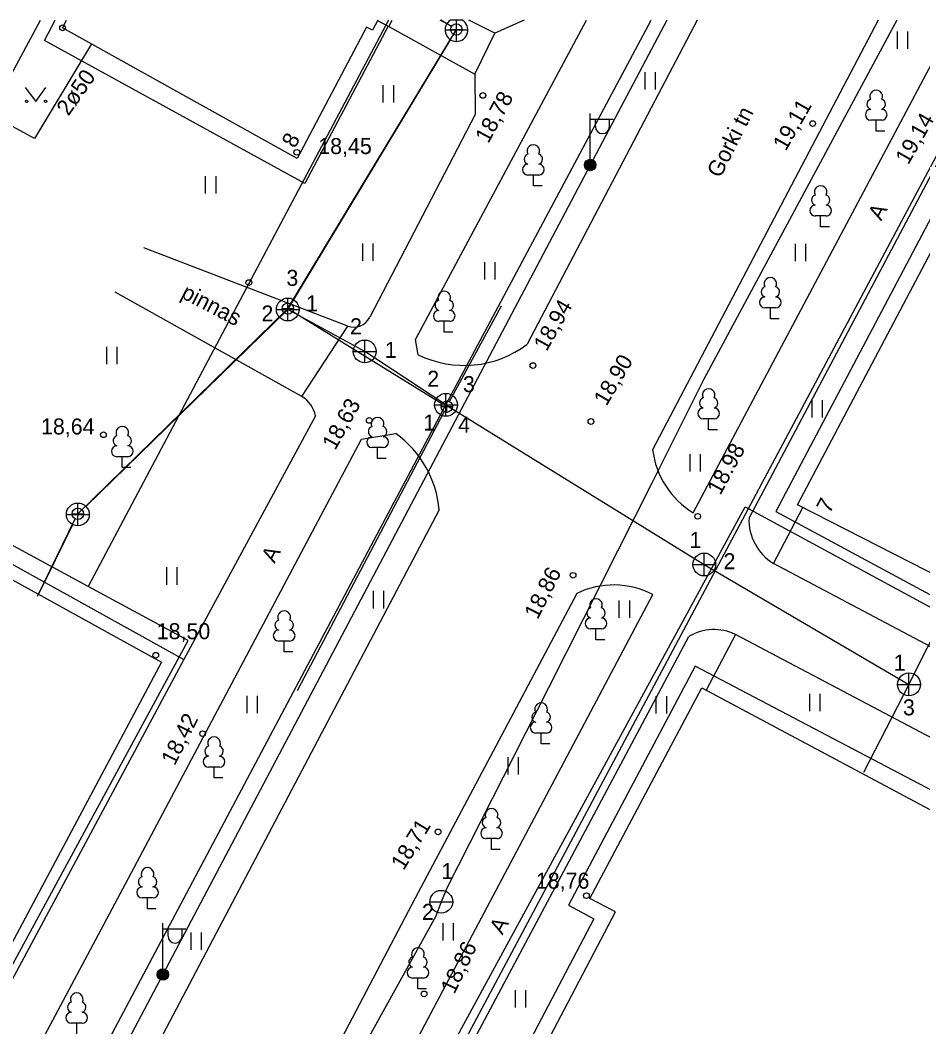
# Model space of a CAD drawing. Extents: x 713540 to 713867, y 6589774 to 6590061.
# Drawn here: x 713768.47 to 713807.97, y 6590016.58 to 6590060.64 of the extents above; entities that cross this region are included whole.
import ezdxf

# ---------------------------------------------------------------- set-up
doc = ezdxf.new("R2010")
doc.units = 0
for name, color, linetype in [('AED', 7, 'Continuous'), ('HALJASTUS', 7, 'Continuous'), ('HOONE', 7, 'Continuous'), ('HOONEDET', 7, 'Continuous'), ('KKAEV', 7, 'Continuous'), ('KORGUS', 7, 'Continuous'), ('KTRASS', 7, 'Continuous'), ('MPKAABEL', 7, 'Continuous'), ('POST', 7, 'Continuous'), ('PUU', 7, 'Continuous'), ('RAJATIS', 7, 'Continuous'), ('SITRASS', 7, 'Continuous'), ('TEE', 7, 'Continuous'), ('TORU NR', 7, 'Continuous'), ('TTRASS', 7, 'Continuous'), ('VKAEV', 7, 'Continuous'), ('VTRASS', 7, 'Continuous'), ('Слой 1', 7, 'Continuous')]:
    doc.layers.add(name, color=color, linetype=linetype)

msp = doc.modelspace()

# ---------------------------------------------------------------- linework, layer by layer
at = {"layer": 'AED'}
for points in [[(713801.436, 6590036.859), (713802.714, 6590039.304)], [(713799.772, 6590033.749), (713798.495, 6590031.316)]]:
    msp.add_lwpolyline(points, dxfattribs=at)
at = {"layer": 'HALJASTUS'}
for p, q in [((713806.844, 6590060.144), (713806.844, 6590059.383)), ((713807.299, 6590060.144), (713807.299, 6590059.383)), ((713795.802, 6590058.357), (713795.802, 6590057.596)), ((713796.257, 6590058.357), (713796.257, 6590057.596)), ((713768.697, 6590057.687), (713769.16, 6590057.08)), ((713769.16, 6590057.08), (713769.606, 6590057.687)), ((713784.35, 6590057.787), (713784.35, 6590057.026)), ((713784.805, 6590057.787), (713784.805, 6590057.026)), ((713776.576, 6590053.811), (713776.576, 6590053.05)), ((713777.031, 6590053.811), (713777.031, 6590053.05)), ((713783.454, 6590050.857), (713783.454, 6590050.096)), ((713783.909, 6590050.857), (713783.909, 6590050.096)), ((713802.379, 6590050.848), (713802.379, 6590050.086)), ((713802.834, 6590050.848), (713802.834, 6590050.086)), ((713788.786, 6590050.048), (713788.786, 6590049.287)), ((713789.241, 6590050.048), (713789.241, 6590049.287)), ((713772.249, 6590046.337), (713772.249, 6590045.576)), ((713772.704, 6590046.337), (713772.704, 6590045.576)), ((713803.11, 6590044.006), (713803.11, 6590043.245)), ((713803.565, 6590044.006), (713803.565, 6590043.245)), ((713797.777, 6590041.648), (713797.777, 6590040.887)), ((713798.232, 6590041.648), (713798.232, 6590040.887)), ((713774.881, 6590036.69), (713774.881, 6590035.929)), ((713775.337, 6590036.69), (713775.337, 6590035.929)), ((713783.918, 6590035.654), (713783.918, 6590034.893)), ((713784.373, 6590035.654), (713784.373, 6590034.893)), ((713794.676, 6590035.24), (713794.676, 6590034.479)), ((713795.131, 6590035.24), (713795.131, 6590034.479)), ((713778.389, 6590031.066), (713778.389, 6590030.305)), ((713778.844, 6590031.066), (713778.844, 6590030.305)), ((713796.295, 6590031.057), (713796.295, 6590030.296)), ((713796.75, 6590031.057), (713796.75, 6590030.296)), ((713803.005, 6590031.158), (713803.005, 6590030.397)), ((713803.46, 6590031.158), (713803.46, 6590030.397)), ((713789.811, 6590028.381), (713789.811, 6590027.62)), ((713790.266, 6590028.381), (713790.266, 6590027.62)), ((713786.97, 6590021.114), (713786.97, 6590020.353)), ((713787.425, 6590021.114), (713787.425, 6590020.353)), ((713775.942, 6590020.706), (713775.942, 6590019.945)), ((713776.397, 6590020.706), (713776.397, 6590019.945)), ((713790.138, 6590018.185), (713790.138, 6590017.424)), ((713790.593, 6590018.185), (713790.593, 6590017.424))]:
    msp.add_line(p, q, dxfattribs=at)
msp.add_lwpolyline([(713780.805, 6590044.166), (713782.807, 6590047.246)], dxfattribs=at)
for centre in [(713768.759, 6590057.08), (713769.588, 6590057.08)]:
    msp.add_circle(centre, 0.055, dxfattribs=at)
at = {"layer": 'HOONE'}
for points in [[(713780.591, 6590054.583), (713770.33, 6590060.3), (713770.507, 6590060.636)], [(713784.124, 6590060.636), (713783.892, 6590060.196), (713783.629, 6590060.335), (713780.591, 6590054.583)], [(713784.114, 6590060.617), (713784.608, 6590060.356), (713784.749, 6590060.636)], [(713817.317, 6590031.86), (713802.491, 6590039.42), (713813.124, 6590059.561), (713827.954, 6590051.733), (713817.317, 6590031.86)], [(713723.34, 6589972.07), (713723.61, 6589972.88), (713723.79, 6589973.29), (713724.07, 6589973.48), (713724.62, 6589973.75), (713731.173, 6589976.164), (713742.67, 6589980.4), (713749.07, 6589993.45), (713750.05, 6589995.65), (713764.17, 6590012), (713775.83, 6590033.48), (713771.45, 6590035.85), (713767.347, 6590038.074), (713765.461, 6590039.097), (713761.12, 6590041.45), (713760.38, 6590041.94), (713759.89, 6590042.09), (713754.46, 6590032.78), (713755.34, 6590032.31)], [(713759.88, 6590040.7), (713774.663, 6590032.532), (713763.899, 6590012.346), (713748.96, 6590020.53), (713759.88, 6590040.7)], [(713793.894, 6589987.426), (713779.062, 6589995.067), (713783.961, 6590004.337), (713785.14, 6590003.719), (713794.527, 6590021.606), (713793.408, 6590022.193), (713798.295, 6590031.421), (713812.81, 6590023.67), (713807.86, 6590014.24), (713806.28, 6590015.07), (713797, 6589997.39), (713798.49, 6589996.61), (713793.894, 6589987.426)]]:
    msp.add_lwpolyline(points, dxfattribs=at)
at = {"layer": 'HOONEDET'}
for points in [[(713784.571, 6590060.376), (713780.93, 6590053.484), (713769.54, 6590059.74), (713770.012, 6590060.636)], [(713823.03, 6590042.2), (713823.89, 6590041.8), (713829.262, 6590051.834), (713812.832, 6590060.507), (713801.544, 6590039.125), (713814.443, 6590032.174), (713817.55, 6590030.51), (713822.79, 6590040.03), (713822.06, 6590040.42)], [(713754.06, 6590031.52), (713759.66, 6590041.48), (713759.87, 6590041.41), (713765.094, 6590038.507), (713775.63, 6590032.655)], [(713807.83, 6590014.18), (713808.55, 6590013.88), (713813.866, 6590024.04), (713798.003, 6590032.365), (713792.461, 6590021.9), (713793.582, 6590021.312), (713784.845, 6590004.664), (713783.669, 6590005.281), (713778.117, 6589994.775), (713794.026, 6589986.353), (713798.82, 6589995.46), (713798.18, 6589996.01)]]:
    msp.add_lwpolyline(points, dxfattribs=at)
at = {"layer": 'KKAEV'}
for p, q in [((713787.564, 6590059.708), (713787.564, 6590060.636)), ((713787.064, 6590060.208), (713788.064, 6590060.208)), ((713780.186, 6590047.472), (713780.186, 6590048.472)), ((713779.686, 6590047.972), (713780.686, 6590047.972)), ((713783.552, 6590045.636), (713783.552, 6590046.636)), ((713783.052, 6590046.136), (713784.052, 6590046.136)), ((713787.107, 6590043.301), (713787.107, 6590044.301)), ((713786.607, 6590043.801), (713787.607, 6590043.801)), ((713770.998, 6590038.504), (713770.998, 6590039.504)), ((713770.498, 6590039.004), (713771.498, 6590039.004)), ((713798.405, 6590036.313), (713798.405, 6590037.313)), ((713797.905, 6590036.813), (713798.905, 6590036.813)), ((713807.364, 6590031.066), (713807.364, 6590032.066)), ((713806.864, 6590031.566), (713807.864, 6590031.566))]:
    msp.add_line(p, q, dxfattribs=at)
for centre in [(713780.186, 6590047.972), (713783.552, 6590046.136), (713787.107, 6590043.801), (713770.998, 6590039.004), (713798.405, 6590036.813), (713807.364, 6590031.566)]:
    msp.add_circle(centre, 0.5, dxfattribs=at)
msp.add_arc((713787.564, 6590060.208), 0.5, 121.2086, 58.7914, dxfattribs=at)
msp.add_open_spline([(713787.823, 6590060.636), (713787.305, 6590060.636)], degree=1, dxfattribs=at)
at = {"layer": 'KORGUS'}
for centre in [(713770.33, 6590060.3), (713788.72, 6590057.34), (713803.15, 6590056.11), (713780.58, 6590054.85), (713778.48, 6590049.15), (713790.91, 6590045.52), (713783.75, 6590043.12), (713793.45, 6590043.07), (713772.12, 6590042.49), (713798.12, 6590038.92), (713792.67, 6590036.34), (713774.41, 6590032.84), (713776.46, 6590029.41), (713786.76, 6590025.11), (713793.25, 6590022.32), (713786.15, 6590018.02)]:
    msp.add_circle(centre, 0.125, dxfattribs=at)
at = {"layer": 'KTRASS'}
for p, q in [((713787.107, 6590043.801), (713796.078, 6590060.636)), ((713787.31, 6590060.23), (713787.81, 6590060.23)), ((713787.56, 6590059.98), (713787.56, 6590060.48)), ((713780.186, 6590047.972), (713787.306, 6590059.78)), ((713780.191, 6590047.761), (713780.191, 6590048.261)), ((713780.186, 6590047.972), (713771.356, 6590039.354)), ((713779.941, 6590048.011), (713780.441, 6590048.011)), ((713783.552, 6590046.136), (713780.186, 6590047.972)), ((713787.107, 6590043.801), (713783.552, 6590046.136)), ((713767.114, 6590006.14), (713787.107, 6590043.801)), ((713787.107, 6590043.801), (713798.405, 6590036.813)), ((713787.14, 6590043.472), (713787.14, 6590043.972)), ((713786.89, 6590043.722), (713787.39, 6590043.722)), ((713770.747, 6590039.031), (713771.247, 6590039.031)), ((713770.997, 6590038.781), (713770.997, 6590039.281)), ((713798.405, 6590036.813), (713807.364, 6590031.566)), ((713807.364, 6590031.566), (713809.469, 6590035.774)), ((713807.364, 6590031.566), (713805.375, 6590027.706))]:
    msp.add_line(p, q, dxfattribs=at)
for points in [[(713787.137, 6590060.468), (713786.859, 6590060.636)], [(713787.346, 6590060.359), (713786.883, 6590060.636)], [(713780.191, 6590048.011), (713787.56, 6590060.23)], [(713770.997, 6590039.031), (713780.191, 6590048.011)], [(713780.404, 6590047.88), (713786.928, 6590043.853)], [(713787.259, 6590043.942), (713789.529, 6590048.139)], [(713780.604, 6590031.3), (713787.024, 6590043.501)], [(713769.24, 6590035.424), (713770.887, 6590038.806)], [(713769.28, 6590035.507), (713770.778, 6590038.556)]]:
    msp.add_lwpolyline(points, dxfattribs=at)
for centre in [(713787.56, 6590060.23), (713780.191, 6590048.011), (713787.14, 6590043.722), (713770.997, 6590039.031)]:
    msp.add_circle(centre, 0.25, dxfattribs=at)
at = {"layer": 'MPKAABEL'}
for points in [[(713796.776, 6590060.636), (713793.419, 6590054.295), (713774.719, 6590018.872), (713756.007, 6589983.478), (713738.52, 6589950.8), (713723.469, 6589921.84)], [(713752.51, 6590029.86), (713754.37, 6590033.26), (713759.04, 6590041.82), (713761.21, 6590045.81), (713765.86, 6590054.14), (713769.369, 6590060.636)]]:
    msp.add_lwpolyline(points, dxfattribs=at)
at = {"layer": 'POST'}
for p, q in [((713793.419, 6590054.545), (713793.419, 6590056.545)), ((713793.419, 6590056.295), (713794.419, 6590056.295)), ((713793.645, 6590055.974), (713793.645, 6590056.295)), ((713794.258, 6590055.974), (713794.258, 6590056.295)), ((713774.719, 6590019.122), (713774.719, 6590021.122)), ((713774.719, 6590020.872), (713775.719, 6590020.872)), ((713774.945, 6590020.551), (713774.945, 6590020.872)), ((713775.558, 6590020.551), (713775.558, 6590020.872))]:
    msp.add_line(p, q, dxfattribs=at)
for centre, radius in [((713793.419, 6590054.295), 0.25), ((713793.419, 6590054.295), 0.225), ((713793.419, 6590054.295), 0.2), ((713793.419, 6590054.295), 0.175), ((713793.419, 6590054.295), 0.15), ((713793.419, 6590054.295), 0.125), ((713793.419, 6590054.295), 0.1), ((713793.419, 6590054.295), 0.075), ((713793.419, 6590054.295), 0.05), ((713793.419, 6590054.295), 0.025), ((713774.719, 6590018.872), 0.25), ((713774.719, 6590018.872), 0.225), ((713774.719, 6590018.872), 0.2), ((713774.719, 6590018.872), 0.175), ((713774.719, 6590018.872), 0.15), ((713774.719, 6590018.872), 0.125), ((713774.719, 6590018.872), 0.1), ((713774.719, 6590018.872), 0.075), ((713774.719, 6590018.872), 0.05), ((713774.719, 6590018.872), 0.025)]:
    msp.add_circle(centre, radius, dxfattribs=at)
for centre in [(713793.952, 6590055.974), (713775.252, 6590020.551)]:
    msp.add_arc(centre, 0.306, 180, 0, dxfattribs=at)
at = {"layer": 'PUU'}
for p, q in [((713806.17, 6590056.255), (713805.69, 6590056.255)), ((713805.93, 6590055.78), (713805.93, 6590056.255)), ((713806.31, 6590055.78), (713805.93, 6590055.78)), ((713791.17, 6590053.855), (713790.69, 6590053.855)), ((713790.93, 6590053.38), (713790.93, 6590053.855)), ((713791.31, 6590053.38), (713790.93, 6590053.38)), ((713803.74, 6590052.065), (713803.26, 6590052.065)), ((713803.5, 6590051.59), (713803.5, 6590052.065)), ((713803.88, 6590051.59), (713803.5, 6590051.59)), ((713801.54, 6590048.045), (713801.06, 6590048.045)), ((713801.3, 6590047.57), (713801.3, 6590048.045)), ((713787.27, 6590047.455), (713786.79, 6590047.455)), ((713787.03, 6590046.98), (713787.03, 6590047.455)), ((713801.68, 6590047.57), (713801.3, 6590047.57)), ((713787.41, 6590046.98), (713787.03, 6590046.98)), ((713798.84, 6590043.185), (713798.36, 6590043.185)), ((713798.6, 6590042.71), (713798.6, 6590043.185)), ((713798.98, 6590042.71), (713798.6, 6590042.71)), ((713784.354, 6590041.931), (713783.874, 6590041.931)), ((713784.114, 6590041.456), (713784.114, 6590041.931)), ((713773.184, 6590041.531), (713772.704, 6590041.531)), ((713772.944, 6590041.056), (713772.944, 6590041.531)), ((713784.494, 6590041.456), (713784.114, 6590041.456)), ((713773.324, 6590041.056), (713772.944, 6590041.056)), ((713793.91, 6590033.995), (713793.43, 6590033.995)), ((713793.67, 6590033.52), (713793.67, 6590033.995)), ((713780.267, 6590033.462), (713779.787, 6590033.462)), ((713780.027, 6590032.987), (713780.027, 6590033.462)), ((713794.05, 6590033.52), (713793.67, 6590033.52)), ((713780.407, 6590032.987), (713780.027, 6590032.987)), ((713791.51, 6590029.435), (713791.03, 6590029.435)), ((713791.27, 6590028.96), (713791.27, 6590029.435)), ((713791.65, 6590028.96), (713791.27, 6590028.96)), ((713777.2, 6590027.945), (713776.72, 6590027.945)), ((713776.96, 6590027.47), (713776.96, 6590027.945)), ((713777.34, 6590027.47), (713776.96, 6590027.47)), ((713789.34, 6590024.815), (713788.86, 6590024.815)), ((713789.1, 6590024.34), (713789.1, 6590024.815)), ((713789.48, 6590024.34), (713789.1, 6590024.34)), ((713774.29, 6590022.225), (713773.81, 6590022.225)), ((713774.05, 6590021.75), (713774.05, 6590022.225)), ((713774.43, 6590021.75), (713774.05, 6590021.75)), ((713786.12, 6590018.715), (713785.64, 6590018.715)), ((713785.88, 6590018.24), (713785.88, 6590018.715)), ((713786.26, 6590018.24), (713785.88, 6590018.24)), ((713771.191, 6590016.739), (713770.711, 6590016.739)), ((713770.951, 6590016.264), (713770.951, 6590016.739))]:
    msp.add_line(p, q, dxfattribs=at)
for centre, radius, start, end in [((713805.93, 6590057.3), 0.277, 332.5799, 207.4201), ((713805.76, 6590056.953), 0.233, 109.0217, 253.1415), ((713806.1, 6590056.953), 0.233, 286.8508, 70.9859), ((713805.693, 6590056.492), 0.238, 90.0016, 269.3953), ((713806.167, 6590056.492), 0.238, 270.6047, 89.9984), ((713790.76, 6590054.553), 0.233, 109.0217, 253.1415), ((713790.93, 6590054.9), 0.277, 332.5799, 207.4201), ((713791.1, 6590054.553), 0.233, 286.8508, 70.9859), ((713790.693, 6590054.092), 0.238, 90.0016, 269.3953), ((713791.167, 6590054.092), 0.238, 270.6047, 89.9984), ((713803.5, 6590053.11), 0.277, 332.5799, 207.4201), ((713803.33, 6590052.763), 0.233, 109.0217, 253.1415), ((713803.67, 6590052.763), 0.233, 286.8508, 70.9859), ((713803.263, 6590052.302), 0.238, 90.0016, 269.3953), ((713803.737, 6590052.302), 0.238, 270.6047, 89.9984), ((713801.3, 6590049.09), 0.277, 332.5799, 207.4201), ((713787.03, 6590048.5), 0.277, 332.5799, 207.4201), ((713801.13, 6590048.743), 0.233, 109.0217, 253.1415), ((713801.47, 6590048.743), 0.233, 286.8508, 70.9859), ((713786.86, 6590048.153), 0.233, 109.0217, 253.1415), ((713787.2, 6590048.153), 0.233, 286.8508, 70.9859), ((713801.063, 6590048.282), 0.238, 90.0016, 269.3953), ((713801.537, 6590048.282), 0.238, 270.6047, 89.9984), ((713786.793, 6590047.692), 0.238, 90.0016, 269.3953), ((713787.267, 6590047.692), 0.238, 270.6047, 89.9984), ((713798.6, 6590044.23), 0.277, 332.5799, 207.4201), ((713798.43, 6590043.883), 0.233, 109.0217, 253.1415), ((713798.77, 6590043.883), 0.233, 286.8508, 70.9859), ((713798.363, 6590043.422), 0.238, 90.0016, 269.3953), ((713798.837, 6590043.422), 0.238, 270.6047, 89.9984), ((713784.114, 6590042.976), 0.277, 332.5799, 207.4201), ((713772.774, 6590042.229), 0.233, 109.0217, 253.1415), ((713772.944, 6590042.576), 0.277, 332.5799, 207.4201), ((713773.114, 6590042.229), 0.233, 286.8508, 70.9859), ((713783.944, 6590042.629), 0.233, 109.0217, 253.1415), ((713784.284, 6590042.629), 0.233, 286.8508, 70.9859), ((713772.706, 6590041.769), 0.238, 90.0016, 269.3953), ((713773.181, 6590041.769), 0.238, 270.6047, 89.9984), ((713783.877, 6590042.169), 0.238, 90.0016, 269.3953), ((713784.352, 6590042.169), 0.238, 270.6047, 89.9984), ((713793.67, 6590035.04), 0.277, 332.5799, 207.4201), ((713780.027, 6590034.507), 0.277, 332.5799, 207.4201), ((713793.5, 6590034.693), 0.233, 109.0217, 253.1415), ((713793.84, 6590034.693), 0.233, 286.8508, 70.9859), ((713779.857, 6590034.159), 0.233, 109.0217, 253.1415), ((713780.197, 6590034.159), 0.233, 286.8508, 70.9859), ((713793.433, 6590034.232), 0.238, 90.0016, 269.3953), ((713793.907, 6590034.232), 0.238, 270.6047, 89.9984), ((713779.789, 6590033.699), 0.238, 90.0016, 269.3953), ((713780.264, 6590033.699), 0.238, 270.6047, 89.9984), ((713791.27, 6590030.48), 0.277, 332.5799, 207.4201), ((713791.1, 6590030.133), 0.233, 109.0217, 253.1415), ((713791.44, 6590030.133), 0.233, 286.8508, 70.9859), ((713791.033, 6590029.672), 0.238, 90.0016, 269.3953), ((713791.507, 6590029.672), 0.238, 270.6047, 89.9984), ((713776.96, 6590028.99), 0.277, 332.5799, 207.4201), ((713776.79, 6590028.643), 0.233, 109.0217, 253.1415), ((713777.13, 6590028.643), 0.233, 286.8508, 70.9859), ((713776.722, 6590028.183), 0.238, 90.0016, 269.3953), ((713777.197, 6590028.183), 0.238, 270.6047, 89.9984), ((713789.1, 6590025.86), 0.277, 332.5799, 207.4201), ((713788.93, 6590025.513), 0.233, 109.0217, 253.1415), ((713789.27, 6590025.513), 0.233, 286.8508, 70.9859), ((713788.863, 6590025.052), 0.238, 90.0016, 269.3953), ((713789.337, 6590025.052), 0.238, 270.6047, 89.9984), ((713774.05, 6590023.27), 0.277, 332.5799, 207.4201), ((713773.88, 6590022.923), 0.233, 109.0217, 253.1415), ((713774.22, 6590022.923), 0.233, 286.8508, 70.9859), ((713773.812, 6590022.463), 0.238, 90.0016, 269.3953), ((713774.287, 6590022.463), 0.238, 270.6047, 89.9984), ((713785.88, 6590019.76), 0.277, 332.5799, 207.4201), ((713785.71, 6590019.413), 0.233, 109.0217, 253.1415), ((713786.05, 6590019.413), 0.233, 286.8508, 70.9859), ((713785.643, 6590018.952), 0.238, 90.0016, 269.3953), ((713786.117, 6590018.952), 0.238, 270.6047, 89.9984), ((713770.951, 6590017.784), 0.277, 332.5799, 207.4201), ((713770.781, 6590017.437), 0.233, 109.0217, 253.1415), ((713771.121, 6590017.437), 0.233, 286.8508, 70.9859), ((713770.713, 6590016.977), 0.238, 90.0016, 269.3953), ((713771.188, 6590016.977), 0.238, 270.6047, 89.9984)]:
    msp.add_arc(centre, radius, start, end, dxfattribs=at)
at = {"layer": 'RAJATIS'}
msp.add_lwpolyline([(713788.363, 6590058.272), (713789.25, 6590060.07)], dxfattribs=at)
at = {"layer": 'SITRASS'}
for points in [[(713758.037, 6589957.335), (713761.879, 6589966.052), (713768.07, 6589978.18), (713774.37, 6589989.97), (713787.88, 6590015.87), (713811.74, 6590060.636)], [(713784.585, 6590060.636), (713771.45, 6590035.85)]]:
    msp.add_lwpolyline(points, dxfattribs=at)
at = {"layer": 'TEE'}
for points in [[(713785.893, 6590045.995), (713785.779, 6590046.663), (713793.261, 6590060.636)], [(713790.528, 6590060.636), (713789.25, 6590060.07), (713788.1, 6590060.636)], [(713798.096, 6590060.636), (713790.653, 6590046.451)], [(713806.013, 6590060.636), (713796.149, 6590041.835)], [(713797.922, 6590039.079), (713809.368, 6590060.636)], [(713811.919, 6590060.636), (713800.366, 6590038.858)], [(713784.608, 6590060.356), (713788.363, 6590058.272), (713788.384, 6590056.513), (713783.769, 6590047.631)], [(713782.807, 6590047.246), (713773.883, 6590050.677)], [(713780.805, 6590044.166), (713772.628, 6590048.733)], [(713781.403, 6590043.325), (713775.63, 6590032.655)], [(713783.408, 6590042.298), (713784.913, 6590042.541)], [(713764.413, 6590005.547), (713764.486, 6590006.722), (713773.085, 6590022.835), (713783.408, 6590042.298)], [(713786.811, 6590039.201), (713779.489, 6590025.296), (713768.944, 6590005.279)], [(713817.892, 6590030.76), (713816.633, 6590029.756), (713814.903, 6590029.699), (713813.772, 6590030.328), (713801.436, 6590036.859)], [(713792.829, 6590035.544), (713785.752, 6590022.212), (713772.613, 6589997.173)], [(713774.429, 6589994.473), (713796.161, 6590035.494)], [(713776.806, 6589994.363), (713797.734, 6590033.66)], [(713814.297, 6590023.795), (713814.024, 6590025.577), (713813.23, 6590026.611), (713812.562, 6590026.998), (713799.772, 6590033.749)], [(713775.63, 6590032.655), (713764.214, 6590011.385), (713762.375, 6590007.609)]]:
    msp.add_lwpolyline(points, dxfattribs=at)
for centre, radius, start, end in [((713783.065, 6590047.997), 0.794, 251.0368, 332.5457), ((713787.904, 6590050.073), 4.547, 243.7496, 307.1959), ((713780.083, 6590043.02), 1.354, 12.993, 57.7674), ((713782.21, 6590038.796), 4.619, 5.0397, 54.1809), ((713799.885, 6590042.291), 3.764, 186.9585, 238.5653), ((713802.604, 6590038.77), 2.24, 177.7489, 238.572), ((713794.446, 6590032.236), 3.682, 62.2391, 116.056), ((713798.835, 6590031.815), 2.149, 64.1533, 120.8369)]:
    msp.add_arc(centre, radius, start, end, dxfattribs=at)
at = {"layer": 'TTRASS'}
msp.add_lwpolyline([(713771.601, 6590059.592), (713769.11, 6590055.46), (713765.13, 6590057.61)], dxfattribs=at)
at = {"layer": 'VKAEV'}
msp.add_line((713786.4, 6590022.053), (713787.4, 6590022.053), dxfattribs=at)
msp.add_circle((713786.9, 6590022.053), 0.5, dxfattribs=at)
at = {"layer": 'VTRASS'}
for points in [[(713806.835, 6590060.636), (713798.385, 6590044.921), (713796.121, 6590040.403), (713791.599, 6590031.413), (713787.145, 6590022.653), (713786.9, 6590022.053)], [(713786.9, 6590022.053), (713786.663, 6590021.42), (713779.918, 6590009.263), (713774.768, 6590000.13), (713772.089, 6589995.293), (713771.2, 6589993.262), (713769.595, 6589990.576), (713766.999, 6589985.749), (713760.969, 6589973.854), (713754.105, 6589960.72), (713753.933, 6589960.165), (713750.695, 6589954.533), (713746.011, 6589945.782), (713740.356, 6589934.918), (713733.16, 6589921.546), (713727.052, 6589912.116), (713721.352, 6589902.724), (713721.093, 6589902.329)]]:
    msp.add_lwpolyline(points, dxfattribs=at)
at = {"layer": 'Слой 1'}
msp.add_lwpolyline([(713800.41, 6589978.59), (713774.49, 6589992.04), (713800.2, 6590039.34), (713825.44, 6590025.65), (713821.32, 6590016.86), (713835.15, 6590009.97), (713817.82, 6589976.66), (713803.26, 6589984.22)], close=True, dxfattribs=at)

# ---------------------------------------------------------------- texts
at = {"layer": 'HOONE'}
for s, rotation, p in [('8', 61.9984, (713780.501, 6590054.996)), ('7', 62.0783, (713803.896, 6590039.01))]:
    msp.add_text(s, height=0.7, rotation=rotation, dxfattribs=at).set_placement(p)
at = {"layer": 'KORGUS'}
for s, rotation, p in [('18,78', 61.4352, (713788.959, 6590055.21)), ('19,11', 60.3684, (713801.977, 6590054.877)), ('19,14', 60.3684, (713807.335, 6590054.276)), ('18,94', 60.5002, (713791.51, 6590046.106)), ('18,90', 59.5614, (713794.13, 6590043.712)), ('18,63', 61.0332, (713782.26, 6590041.778)), ('18.98', 61.6318, (713799.108, 6590039.81)), ('18,86', 63.3246, (713791.121, 6590034.377)), ('18,42', 63.2394, (713775.236, 6590027.976)), ('18,71', 58.6998, (713785.252, 6590023.391)), ('18,86', 64.5788, (713787.474, 6590017.979))]:
    msp.add_text(s, height=0.7, rotation=rotation, dxfattribs=at).set_placement(p)
for s, p in [('18,45', (713781.518, 6590054.775)), ('18,64', (713769.388, 6590042.505)), ('18,50', (713774.451, 6590033.545)), ('18,76', (713791.04, 6590022.625))]:
    msp.add_text(s, height=0.7, dxfattribs=at).set_placement(p)
at = {"layer": 'TEE'}
for s, rotation, p in [('Gorki tn', 63.2839, (713799.112, 6590053.692)), ('A', 62.0202, (713806.151, 6590051.819)), ('pinnas', 332.4691, (713775.469, 6590048.505)), ('A', 62.1119, (713779.605, 6590036.835)), ('A', 60.511, (713789.573, 6590020.578))]:
    msp.add_text(s, height=0.7, rotation=rotation, dxfattribs=at).set_placement(p)
at = {"layer": 'TORU NR'}
msp.add_text('2ø50', height=0.7, rotation=55.0036, dxfattribs=at).set_placement((713770.586, 6590056.409))
for s, p in [('3', (713780.125, 6590049.008)), ('1', (713780.985, 6590047.894)), ('2', (713779.033, 6590047.448)), ('2', (713782.909, 6590046.889)), ('1', (713784.433, 6590045.857)), ('2', (713786.288, 6590044.591)), ('3', (713787.848, 6590044.358)), ('1', (713786.116, 6590042.675)), ('4', (713787.64, 6590042.577)), ('1', (713797.763, 6590037.539)), ('2', (713799.25, 6590036.606)), ('1', (713806.695, 6590032.17)), ('3', (713807.101, 6590030.211)), ('1', (713786.907, 6590023.049)), ('2', (713786.056, 6590021.26))]:
    msp.add_text(s, height=0.7, dxfattribs=at).set_placement(p)

doc.saveas('drawing.dxf')
